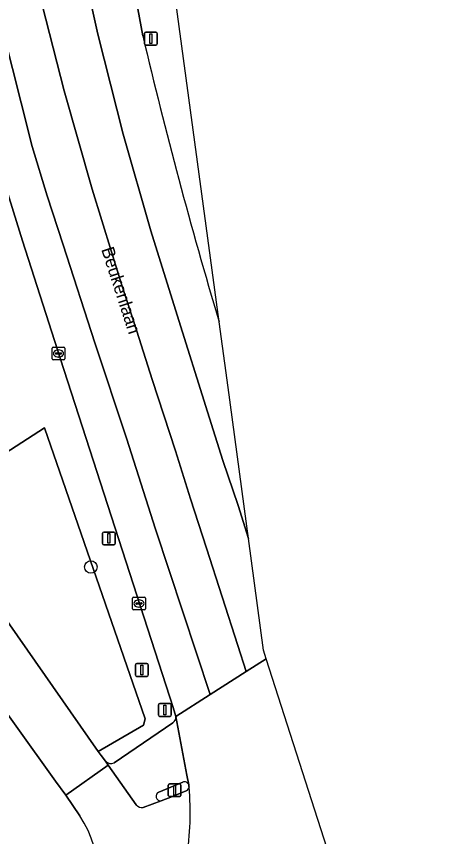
# Model space of a CAD drawing. Extents: x 158086 to 159499, y 382904 to 383981.
# Drawn here: x 159345.4 to 159378.3, y 383404.7 to 383468.9 of the extents above; entities that cross this region are included whole.
import ezdxf

# ---------------------------------------------------------------- set-up
doc = ezdxf.new("R2010")
doc.units = 0
for name, color, linetype in [('IMGEO_Berm_groen', 7, 'Continuous'), ('IMGEO_Boom', 7, 'Continuous'), ('IMGEO_Fietspad_gesloten', 7, 'Continuous'), ('IMGEO_Fietspad_open', 7, 'Continuous'), ('IMGEO_Groenvoorziening', 7, 'Continuous'), ('IMGEO_Kolk', 7, 'Continuous'), ('IMGEO_Lichtmast', 7, 'Continuous'), ('IMGEO_Openbare_ruimte_label', 7, 'Continuous'), ('IMGEO_Rijbaan_regionaal_gesloten', 7, 'Continuous'), ('IMGEO_Verkeersbordpaal', 7, 'Continuous'), ('IMGEO_Verkeerseiland_gesloten', 7, 'Continuous'), ('IMGEO_Verkeersregelinstallatiepaal', 7, 'Continuous'), ('IMGEO_Voetpad_open', 7, 'Continuous')]:
    doc.layers.add(name, color=color, linetype=linetype)

msp = doc.modelspace()

# ---------------------------------------------------------------- linework, layer by layer
at = {"layer": 'IMGEO_Berm_groen'}
for points in [[(159263.283, 383535.775), (159271.433, 383524.315), (159277.265, 383516.068), (159283.887, 383506.641), (159288.758, 383500), (159296.79, 383488.695), (159300.988, 383482.713), (159302.851, 383480.058), (159312.359, 383466.877), (159323.463, 383451.164), (159336.806, 383432.538), (159339.162, 383429.245), (159339.501, 383428.771), (159339.85, 383428.283), (159341.255, 383431.775), (159341.552, 383432.402), (159342.047, 383432.946), (159343.548, 383434.134), (159347.572, 383436.723), (159355.422, 383413.963), (159355.307, 383413.452), (159351.766, 383411.405), (159351.985, 383411.093), (159352.33, 383410.648)], [(159361.209, 383445.028), (159350.892, 383521.287), (159350.246, 383528.852)], [(159347.426, 383509.383), (159347.521, 383508.93), (159347.634, 383508.482), (159355.25, 383467.399)], [(159357.835, 383414.136), (159357.62, 383414.834), (159348.808, 383442.105), (159345.837, 383451.356), (159342.794, 383461.103), (159340.506, 383469.154), (159338.104, 383478.008), (159337.146, 383482.059)], [(159353.017, 383410.509), (159357.596, 383413.641)]]:
    msp.add_lwpolyline(points, dxfattribs=at)
for centre, radius, start, end in [((159727.495, 383554.574), 382.317, 193.18045, 196.65051), ((159357.239, 383414.119), 0.597, 306.79628, 1.65859), ((159352.768, 383411.047), 0.593, 222.30877, 294.81486)]:
    msp.add_arc(centre, radius, start, end, dxfattribs=at)
at = {"layer": 'IMGEO_Boom'}
msp.add_circle((159351.185, 383425.835), 0.489, dxfattribs=at)
at = {"layer": 'IMGEO_Fietspad_gesloten'}
for points in [[(159354.735, 383407.234), (159352.55, 383410.335), (159349.221, 383407.974), (159350.328, 383406.353)], [(159358.646, 383408.331), (159357.561, 383407.886), (159356.679, 383407.541), (159355.28, 383407.006)]]:
    msp.add_lwpolyline(points, dxfattribs=at)
for centre, radius, start, end in [((159358.497, 383408.662), 0.363, 294.24986, 353.10411), ((159337.936, 383406.591), 21.019, 350.34064, 5.53469), ((159355.201, 383407.583), 0.583, 216.83674, 277.7594), ((159342.558, 383401.253), 9.294, 330.08955, 33.27636)]:
    msp.add_arc(centre, radius, start, end, dxfattribs=at)
at = {"layer": 'IMGEO_Fietspad_open'}
msp.add_lwpolyline([(159323.463, 383451.164), (159312.359, 383466.877), (159302.851, 383480.058), (159300.988, 383482.713), (159297.692, 383480.502), (159306.559, 383468.014), (159311.632, 383460.938), (159314.089, 383457.475), (159319.901, 383449.328), (159328.769, 383436.798), (159332.873, 383430.933), (159336.346, 383425.915), (159348.426, 383409.087), (159349.221, 383407.974), (159352.55, 383410.335), (159352.33, 383410.648), (159351.985, 383411.093), (159351.766, 383411.405), (159344.036, 383422.43), (159339.85, 383428.283), (159339.501, 383428.771), (159339.162, 383429.245), (159336.806, 383432.538)], close=True, dxfattribs=at)
at = {"layer": 'IMGEO_Groenvoorziening'}
msp.add_lwpolyline([(159339.85, 383428.283), (159344.036, 383422.43), (159351.766, 383411.405), (159355.307, 383413.452), (159355.422, 383413.963), (159347.572, 383436.723), (159343.548, 383434.134), (159342.047, 383432.946), (159341.552, 383432.402), (159341.255, 383431.775)], close=True, dxfattribs=at)
at = {"layer": 'IMGEO_Kolk'}
for p, q in [((159348.23, 383443.039), (159349.082, 383443.039)), ((159348.155, 383442.113), (159348.155, 383442.965)), ((159348.414, 383442.533), (159348.414, 383442.545)), ((159348.852, 383442.496), (159348.454, 383442.496)), ((159348.457, 383442.582), (159348.855, 383442.582)), ((159348.643, 383442.819), (159348.668, 383442.819)), ((159348.898, 383442.545), (159348.898, 383442.533)), ((159349.156, 383442.965), (159349.156, 383442.113)), ((159349.082, 383442.039), (159348.23, 383442.039)), ((159348.666, 383442.259), (159348.641, 383442.259)), ((159354.446, 383422.551), (159354.446, 383423.403)), ((159354.521, 383423.477), (159355.373, 383423.477)), ((159354.934, 383423.257), (159354.959, 383423.257)), ((159355.447, 383423.403), (159355.447, 383422.551)), ((159354.705, 383422.971), (159354.705, 383422.983)), ((159355.143, 383422.934), (159354.745, 383422.934)), ((159354.748, 383423.02), (159355.146, 383423.02)), ((159354.957, 383422.697), (159354.932, 383422.697)), ((159355.189, 383422.983), (159355.189, 383422.971)), ((159355.373, 383422.477), (159354.521, 383422.477))]:
    msp.add_line(p, q, dxfattribs=at)
for points in [[(159348.23, 383443.039), (159349.082, 383443.039)], [(159348.155, 383442.113), (159348.155, 383442.965)], [(159349.156, 383442.965), (159349.156, 383442.113)], [(159349.082, 383442.039), (159348.23, 383442.039)], [(159354.446, 383422.551), (159354.446, 383423.403)], [(159354.521, 383423.477), (159355.373, 383423.477)], [(159355.447, 383423.403), (159355.447, 383422.551)], [(159355.373, 383422.477), (159354.521, 383422.477)]]:
    msp.add_lwpolyline(points, dxfattribs=at)
for centre, radius, start, end in [((159348.232, 383442.963), 0.0765, 91.55205, 178.44795), ((159348.232, 383442.963), 0.0765, 91.55205, 178.44795), ((159349.08, 383442.963), 0.0765, 1.55205, 88.44795), ((159349.08, 383442.963), 0.0765, 1.55205, 88.44795), ((159348.454, 383442.542), 0.0403, 85.87752, 175.75265), ((159348.451, 383442.532), 0.0366, 178.93798, 274.71019), ((159348.855, 383442.539), 0.043, 264.86636, 352.45326), ((159348.859, 383442.544), 0.0386, 1.73085, 96.63898), ((159348.232, 383442.115), 0.0765, 181.55205, 268.44795), ((159348.232, 383442.115), 0.0765, 181.55205, 268.44795), ((159349.08, 383442.115), 0.0765, 271.55205, 358.44795), ((159349.08, 383442.115), 0.0765, 271.55205, 358.44795), ((159354.523, 383423.401), 0.0765, 91.55205, 178.44795), ((159354.523, 383423.401), 0.0765, 91.55205, 178.44795), ((159355.371, 383423.401), 0.0765, 1.55205, 88.44795), ((159355.371, 383423.401), 0.0765, 1.55205, 88.44795), ((159354.523, 383422.553), 0.0765, 181.55205, 268.44795), ((159354.523, 383422.553), 0.0765, 181.55205, 268.44795), ((159354.745, 383422.98), 0.0403, 85.87752, 175.75265), ((159354.742, 383422.97), 0.0366, 178.93798, 274.71019), ((159355.146, 383422.977), 0.043, 264.86636, 352.45326), ((159355.15, 383422.982), 0.0386, 1.73085, 96.63898), ((159355.371, 383422.553), 0.0765, 271.55205, 358.44795), ((159355.371, 383422.553), 0.0765, 271.55205, 358.44795)]:
    msp.add_arc(centre, radius, start, end, dxfattribs=at)
for centre, major_axis, ratio, start_param, end_param in [((159348.642, 383442.539), (-0.387, 0.002), 0.722429, 4.712389, 7.853982), ((159348.667, 383442.539), (-0.39, 0.002), 0.717154, 1.570796, 4.712389), ((159354.933, 383422.977), (-0.387, 0.002), 0.722429, 4.712389, 7.853982), ((159354.958, 383422.977), (-0.39, 0.002), 0.717154, 1.570796, 4.712389)]:
    msp.add_ellipse(centre, major_axis=major_axis, ratio=ratio, start_param=start_param, end_param=end_param, dxfattribs=at)
at = {"layer": 'IMGEO_Lichtmast'}
for p, q in [((159355.378, 383466.77), (159355.378, 383467.57)), ((159355.378, 383467.57), (159355.378, 383466.77)), ((159355.478, 383467.67), (159356.268, 383467.67)), ((159356.268, 383467.67), (159355.478, 383467.67)), ((159356.368, 383467.57), (159356.368, 383466.77)), ((159356.368, 383466.77), (159356.368, 383467.57)), ((159356.268, 383466.67), (159355.478, 383466.67)), ((159355.478, 383466.67), (159356.268, 383466.67)), ((159356.477, 383414.249), (159356.477, 383415.049)), ((159356.477, 383415.049), (159356.477, 383414.249)), ((159356.577, 383415.149), (159357.367, 383415.149)), ((159357.367, 383415.149), (159356.577, 383415.149)), ((159357.467, 383415.049), (159357.467, 383414.249)), ((159357.467, 383414.249), (159357.467, 383415.049)), ((159357.367, 383414.149), (159356.577, 383414.149)), ((159356.577, 383414.149), (159357.367, 383414.149))]:
    msp.add_line(p, q, dxfattribs=at)
for points in [[(159355.798, 383467.545), (159355.948, 383467.545), (159355.948, 383466.795), (159355.798, 383466.795), (159355.798, 383467.545)], [(159356.897, 383415.024), (159357.047, 383415.024), (159357.047, 383414.274), (159356.897, 383414.274), (159356.897, 383415.024)]]:
    msp.add_lwpolyline(points, dxfattribs=at)
for centre, start, end in [((159355.478, 383467.57), 90, 180), ((159355.478, 383467.57), 90, 180), ((159356.268, 383467.57), 0, 90), ((159356.268, 383467.57), 360, 90), ((159355.478, 383466.77), 180, 270), ((159355.478, 383466.77), 180, 270), ((159356.268, 383466.77), 270, 0), ((159356.268, 383466.77), 270, 0), ((159356.577, 383415.049), 90, 180), ((159356.577, 383415.049), 90, 180), ((159357.367, 383415.049), 0, 90), ((159357.367, 383415.049), 360, 90), ((159356.577, 383414.249), 180, 270), ((159356.577, 383414.249), 180, 270), ((159357.367, 383414.249), 270, 0), ((159357.367, 383414.249), 270, 0)]:
    msp.add_arc(centre, 0.1, start, end, dxfattribs=at)
at = {"layer": 'IMGEO_Rijbaan_regionaal_gesloten'}
for points in [[(159355.25, 383467.399), (159347.634, 383508.482), (159347.521, 383508.93), (159347.426, 383509.383), (159343.953, 383508.886), (159345.579, 383498.832), (159347.066, 383490.921), (159348.426, 383483.683), (159349.984, 383475.394), (159351.736, 383467.526), (159353.698, 383459.708), (159355.866, 383452.138), (159357.932, 383445.539), (159360.304, 383437.965), (159361.498, 383434.154), (159362.694, 383430.635), (159363.503, 383428.067), (159361.905, 383439.883), (159361.209, 383445.028)], [(159337.146, 383482.059), (159338.104, 383478.008), (159340.506, 383469.154), (159342.794, 383461.103), (159345.837, 383451.356), (159348.808, 383442.105), (159357.62, 383414.834), (159357.835, 383414.136), (159360.512, 383415.849), (159356.247, 383428.805), (159353.963, 383435.903), (159351.496, 383443.377), (159349.024, 383451.028), (159347.783, 383454.866), (159346.603, 383458.722), (159345.732, 383462.147), (159343.712, 383470.094), (159341.925, 383478.008), (159340.169, 383486.214), (159338.403, 383494.095), (159337.63, 383497.935), (159335.953, 383504.21)], [(159347.087, 383470.961), (159349.096, 383463.099), (159351.297, 383455.402), (159353.555, 383448.042), (159354.784, 383444.284), (159355.979, 383440.516), (159357.798, 383434.928), (159358.966, 383431.175), (159360.228, 383427.301), (159361.451, 383423.487), (159362.669, 383419.69), (159363.324, 383417.648), (159364.9, 383418.656), (159364.686, 383419.325), (159363.503, 383428.067), (159362.694, 383430.635), (159361.498, 383434.154), (159360.304, 383437.965), (159357.932, 383445.539), (159355.866, 383452.138), (159353.698, 383459.708), (159351.736, 383467.526), (159349.984, 383475.394)], [(159343.712, 383470.094), (159345.732, 383462.147), (159346.603, 383458.722), (159347.783, 383454.866), (159349.024, 383451.028), (159351.496, 383443.377), (159353.963, 383435.903), (159356.247, 383428.805), (159360.512, 383415.849), (159363.324, 383417.648), (159362.669, 383419.69), (159361.451, 383423.487), (159360.228, 383427.301), (159358.966, 383431.175), (159357.798, 383434.928), (159355.979, 383440.516), (159354.784, 383444.284), (159353.555, 383448.042), (159351.297, 383455.402), (159349.096, 383463.099), (159347.087, 383470.961)], [(159364.9, 383418.656), (159363.324, 383417.648), (159360.512, 383415.849), (159357.835, 383414.136), (159358.698, 383409.535), (159358.841, 383408.78), (159358.854, 383408.684), (159358.857, 383408.618)], [(159373.608, 383373.546), (159376.832, 383376.023), (159378.284, 383377.139), (159371.062, 383399.415), (159364.9, 383418.656)]]:
    msp.add_lwpolyline(points, dxfattribs=at)
for centre, radius, start, end in [((159727.495, 383554.574), 382.317, 193.18045, 196.65051), ((159337.936, 383406.591), 21.019, 350.34064, 5.53469)]:
    msp.add_arc(centre, radius, start, end, dxfattribs=at)
at = {"layer": 'IMGEO_Verkeersbordpaal'}
for p, q in [((159352.102, 383427.669), (159352.102, 383428.469)), ((159352.102, 383428.469), (159352.102, 383427.669)), ((159352.202, 383428.569), (159352.992, 383428.569)), ((159352.992, 383428.569), (159352.202, 383428.569)), ((159353.092, 383428.469), (159353.092, 383427.669)), ((159353.092, 383427.669), (159353.092, 383428.469)), ((159352.992, 383427.569), (159352.202, 383427.569)), ((159352.202, 383427.569), (159352.992, 383427.569))]:
    msp.add_line(p, q, dxfattribs=at)
msp.add_lwpolyline([(159352.522, 383428.444), (159352.672, 383428.444), (159352.672, 383427.694), (159352.522, 383427.694), (159352.522, 383428.444)], dxfattribs=at)
for centre, start, end in [((159352.202, 383428.469), 90, 180), ((159352.202, 383428.469), 90, 180), ((159352.992, 383428.469), 0, 90), ((159352.992, 383428.469), 360, 90), ((159352.202, 383427.669), 180, 270), ((159352.202, 383427.669), 180, 270), ((159352.992, 383427.669), 270, 0), ((159352.992, 383427.669), 270, 0)]:
    msp.add_arc(centre, 0.1, start, end, dxfattribs=at)
at = {"layer": 'IMGEO_Verkeerseiland_gesloten'}
for points in [[(159358.366, 383409.007), (159356.497, 383408.225)], [(159358.857, 383408.618), (159358.854, 383408.684), (159358.841, 383408.78)], [(159356.679, 383407.541), (159357.561, 383407.886), (159358.646, 383408.331)]]:
    msp.add_lwpolyline(points, dxfattribs=at)
for centre, radius, start, end in [((159358.492, 383408.659), 0.37, 19.03664, 109.87758), ((159358.497, 383408.662), 0.363, 294.24986, 353.10411), ((159356.636, 383407.896), 0.357, 112.89743, 276.90283)]:
    msp.add_arc(centre, radius, start, end, dxfattribs=at)
at = {"layer": 'IMGEO_Verkeersregelinstallatiepaal'}
for p, q in [((159354.673, 383417.378), (159354.673, 383418.178)), ((159354.673, 383418.178), (159354.673, 383417.378)), ((159354.773, 383418.278), (159355.563, 383418.278)), ((159355.563, 383418.278), (159354.773, 383418.278)), ((159355.663, 383418.178), (159355.663, 383417.378)), ((159355.663, 383417.378), (159355.663, 383418.178)), ((159355.563, 383417.278), (159354.773, 383417.278)), ((159354.773, 383417.278), (159355.563, 383417.278)), ((159357.24, 383407.967), (159357.24, 383408.767)), ((159357.24, 383408.767), (159357.24, 383407.967)), ((159357.34, 383408.867), (159358.13, 383408.867)), ((159358.13, 383408.867), (159357.34, 383408.867)), ((159358.23, 383408.767), (159358.23, 383407.967)), ((159358.23, 383407.967), (159358.23, 383408.767)), ((159358.13, 383407.867), (159357.34, 383407.867)), ((159357.34, 383407.867), (159358.13, 383407.867))]:
    msp.add_line(p, q, dxfattribs=at)
for points in [[(159355.093, 383418.153), (159355.243, 383418.153), (159355.243, 383417.403), (159355.093, 383417.403), (159355.093, 383418.153)], [(159357.66, 383408.742), (159357.81, 383408.742), (159357.81, 383407.992), (159357.66, 383407.992), (159357.66, 383408.742)]]:
    msp.add_lwpolyline(points, dxfattribs=at)
for centre, start, end in [((159354.773, 383418.178), 90, 180), ((159354.773, 383418.178), 90, 180), ((159355.563, 383418.178), 0, 90), ((159355.563, 383418.178), 360, 90), ((159354.773, 383417.378), 180, 270), ((159354.773, 383417.378), 180, 270), ((159355.563, 383417.378), 270, 0), ((159355.563, 383417.378), 270, 0), ((159357.34, 383408.767), 90, 180), ((159357.34, 383408.767), 90, 180), ((159358.13, 383408.767), 0, 90), ((159358.13, 383408.767), 360, 90), ((159357.34, 383407.967), 180, 270), ((159357.34, 383407.967), 180, 270), ((159358.13, 383407.967), 270, 0), ((159358.13, 383407.967), 270, 0)]:
    msp.add_arc(centre, 0.1, start, end, dxfattribs=at)
at = {"layer": 'IMGEO_Voetpad_open'}
for points in [[(159350.328, 383406.353), (159349.221, 383407.974), (159348.426, 383409.087), (159336.346, 383425.915), (159322.747, 383437.978), (159318.827, 383443.508), (159309.767, 383456.67), (159305.033, 383463.215)], [(159357.596, 383413.641), (159353.017, 383410.509)], [(159358.841, 383408.78), (159358.698, 383409.535), (159357.835, 383414.136)], [(159352.33, 383410.648), (159352.55, 383410.335), (159354.735, 383407.234)], [(159356.497, 383408.225), (159358.366, 383409.007)], [(159355.28, 383407.006), (159356.679, 383407.541)]]:
    msp.add_lwpolyline(points, dxfattribs=at)
for centre, radius, start, end in [((159357.239, 383414.119), 0.597, 306.79628, 1.65859), ((159352.768, 383411.047), 0.593, 222.30877, 294.81486), ((159358.492, 383408.659), 0.37, 19.03664, 109.87758), ((159356.636, 383407.896), 0.357, 112.89743, 276.90283), ((159355.201, 383407.583), 0.583, 216.83674, 277.7594), ((159342.558, 383401.253), 9.294, 330.08955, 33.27636)]:
    msp.add_arc(centre, radius, start, end, dxfattribs=at)

# ---------------------------------------------------------------- texts
at = {"layer": 'IMGEO_Openbare_ruimte_label'}
msp.add_text('Beukenlaan', height=1, rotation=287.94556, dxfattribs=at).set_placement((159351.986, 383450.691))

doc.saveas('drawing.dxf')
